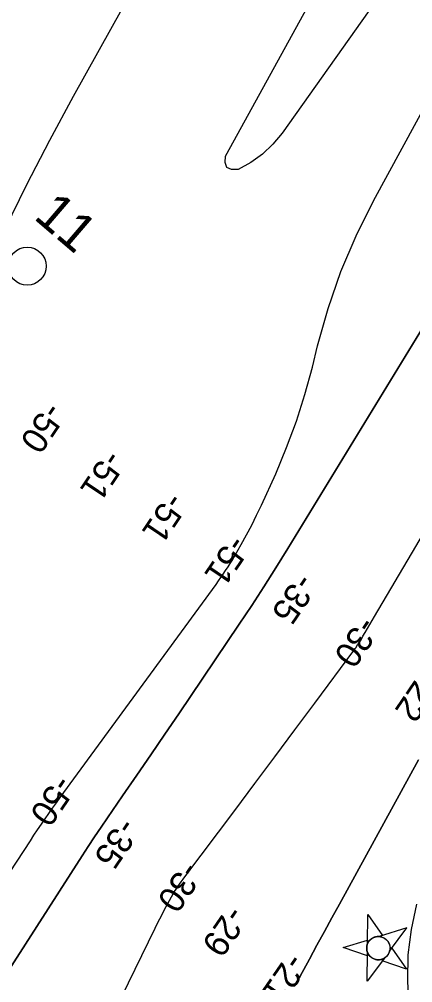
# Model space of a CAD drawing. Extents: x 3905714 to 3926767, y 183354 to 205755.
# Drawn here: x 3916511 to 3917028, y 191979 to 193245 of the extents above; entities that cross this region are included whole.
import ezdxf

# ---------------------------------------------------------------- set-up
doc = ezdxf.new("R2010")
doc.units = 0
for name, color, linetype in [('V-CHAN-NAID', 7, 'Continuous'), ('V-RIVR-IDEN', 7, 'Continuous'), ('V-RIVR-MILE', 7, 'Continuous'), ('V-RIVR-RANG', 7, 'Continuous'), ('V-TOPO-DPTH', 7, 'Continuous'), ('V-TOPO-MAJR', 7, 'Continuous'), ('V-TOPO-MINR', 7, 'Continuous')]:
    doc.layers.add(name, color=color, linetype=linetype)

msp = doc.modelspace()

# ---------------------------------------------------------------- linework, layer by layer
at = {"layer": 'V-CHAN-NAID'}
for points in [[(3916968.5, 192030.1), (3916969, 192068.4), (3916988.3, 192041.1), (3916983.7, 192039.6), (3916983.2, 192039.7), (3916982, 192039.6), (3916981.1, 192039.6), (3916980, 192039.4), (3916979.1, 192039.2), (3916978.2, 192039), (3916977.4, 192038.7), (3916976.5, 192038.4), (3916975.6, 192037.9), (3916974.8, 192037.5), (3916974.1, 192037), (3916973.4, 192036.5), (3916972.5, 192035.8), (3916972, 192035.3), (3916971.3, 192034.5), (3916970.8, 192033.9), (3916970.2, 192033.2), (3916969.7, 192032.5), (3916969.3, 192031.8), (3916968.9, 192030.9)], [(3916997.4, 192020.3), (3917020.3, 192051), (3916983.7, 192039.6), (3916984.8, 192039.5), (3916985.7, 192039.4), (3916986.8, 192039.1), (3916987.8, 192038.8), (3916988.5, 192038.5), (3916989.2, 192038.2), (3916989.9, 192037.9), (3916990.6, 192037.5), (3916991.3, 192037), (3916991.9, 192036.5), (3916992.7, 192035.9), (3916993.3, 192035.3), (3916994.1, 192034.5), (3916994.8, 192033.8), (3916995.3, 192033), (3916995.8, 192032.2), (3916996.2, 192031.4), (3916996.6, 192030.6), (3916997, 192029.7), (3916997.3, 192028.9), (3916997.5, 192028.1), (3916997.7, 192027.3), (3916997.8, 192026.4), (3916997.9, 192025.7), (3916998, 192024.6), (3916997.9, 192023.8), (3916997.9, 192022.9), (3916997.7, 192021.9), (3916997.6, 192021.1)], [(3916968.4, 192019), (3916968.3, 192014.2), (3916936.6, 192025), (3916968.6, 192034.9), (3916968.5, 192030.1), (3916968.2, 192029.3), (3916968, 192028.5), (3916967.7, 192027.3), (3916967.5, 192026.4), (3916967.4, 192025.3), (3916967.4, 192024.2), (3916967.5, 192023.2), (3916967.6, 192022.4), (3916967.7, 192021.4), (3916967.9, 192020.5), (3916968.2, 192019.6)], [(3916997.4, 192020.3), (3917000.3, 192024.2), (3917019.6, 191996.9), (3916987.9, 192007.6), (3916990.8, 192011.4), (3916991.5, 192011.9), (3916992.4, 192012.6), (3916993.1, 192013.3), (3916993.9, 192014), (3916994.3, 192014.4), (3916994.7, 192015), (3916995.3, 192015.7), (3916995.6, 192016.3), (3916996.1, 192017.1), (3916996.4, 192017.7), (3916996.8, 192018.6), (3916997.1, 192019.3), (3916997.3, 192019.8)], [(3916990.8, 192011.4), (3916967.9, 191980.8), (3916968.4, 192019), (3916968.7, 192018.2), (3916969.2, 192017.3), (3916969.6, 192016.5), (3916970.2, 192015.6), (3916970.7, 192014.9), (3916971.3, 192014.2), (3916972, 192013.5), (3916972.6, 192013), (3916973.4, 192012.3), (3916974.2, 192011.7), (3916975.2, 192011.1), (3916976, 192010.7), (3916977, 192010.2), (3916978.1, 192009.8), (3916979.1, 192009.5), (3916979.9, 192009.4), (3916980.9, 192009.2), (3916982, 192009.1), (3916983, 192009.1), (3916984, 192009.2), (3916984.9, 192009.3), (3916986, 192009.5), (3916987.1, 192009.8), (3916988.1, 192010.1), (3916989.1, 192010.5), (3916989.8, 192010.9)]]:
    msp.add_lwpolyline(points, close=True, dxfattribs=at)
msp.add_circle((3916982.7, 192024.4), 15.3, dxfattribs=at)
at = {"layer": 'V-RIVR-MILE'}
msp.add_circle((3916521.7, 192920.5), 25, dxfattribs=at)
at = {"layer": 'V-TOPO-DPTH'}
for points in [[(3916628.6, 191924.9), (3916689.7, 192050.8), (3916693.7, 192058.9), (3916697.8, 192067), (3916702.1, 192075.1), (3916706.4, 192083), (3916713.5, 192095.9), (3916715.3, 192098.9), (3916717.2, 192101.8), (3916719.6, 192105.4), (3916721.8, 192108.5), (3916724, 192111.7), (3916726.3, 192114.8), (3916728.6, 192118), (3916794.1, 192205.3), (3916820.5, 192240.5), (3916846.9, 192275.8), (3916873.2, 192311.1), (3916899.4, 192346.4), (3916950.4, 192415.3), (3916951.1, 192416.2), (3916952.4, 192418.1), (3916953.1, 192419), (3916955.5, 192422.7), (3916957.3, 192425.5), (3916959.1, 192428.3), (3916960.8, 192431.2), (3916962.5, 192434.1), (3916965.3, 192438.9), (3916968.3, 192444.2), (3916971.4, 192449.5), (3916974.5, 192454.8), (3916977.6, 192460), (3917324.7, 193048.4)], [(3916628.6, 191924.9), (3916689.7, 192050.8), (3916693.7, 192058.9), (3916697.8, 192067), (3916702.1, 192075.1), (3916706.4, 192083), (3916713.5, 192095.9), (3916715.3, 192098.9), (3916717.2, 192101.8), (3916719.6, 192105.4), (3916721.8, 192108.5), (3916724, 192111.7), (3916726.3, 192114.8), (3916728.6, 192118), (3916794.1, 192205.3), (3916820.5, 192240.5), (3916846.9, 192275.8), (3916873.2, 192311.1), (3916899.4, 192346.4), (3916950.4, 192415.3), (3916951.1, 192416.2), (3916952.4, 192418.1), (3916953.1, 192419), (3916955.5, 192422.7), (3916957.3, 192425.5), (3916959.1, 192428.3), (3916960.8, 192431.2), (3916962.5, 192434.1), (3916965.3, 192438.9), (3916968.3, 192444.2), (3916971.4, 192449.5), (3916974.5, 192454.8), (3916977.6, 192460), (3917324.7, 193048.4)], [(3917061.2, 192872.6), (3916863.8, 192549.3), (3916848.3, 192524.2), (3916832.5, 192499.2), (3916816.4, 192474.5), (3916800, 192450), (3916720.6, 192332.4), (3916702.3, 192305.4), (3916683.9, 192278.4), (3916665.5, 192251.5), (3916647, 192224.6), (3916627.1, 192195.6), (3916618.6, 192183.2), (3916610.2, 192170.7), (3916601.9, 192158.1), (3916593.7, 192145.5), (3916213.5, 191553.1)], [(3917061.2, 192872.6), (3916863.8, 192549.3), (3916848.3, 192524.2), (3916832.5, 192499.2), (3916816.4, 192474.5), (3916800, 192450), (3916720.6, 192332.4), (3916702.3, 192305.4), (3916683.9, 192278.4), (3916665.5, 192251.5), (3916647, 192224.6), (3916627.1, 192195.6), (3916618.6, 192183.2), (3916610.2, 192170.7), (3916601.9, 192158.1), (3916593.7, 192145.5), (3916213.5, 191553.1)], [(3916872.2, 191974.2), (3916876.1, 191980.9), (3916879.9, 191987.7), (3916892.1, 192010.1), (3916901.9, 192028.1), (3916911.8, 192046.1), (3916921.6, 192064.1), (3916931.5, 192082.1), (3917035.5, 192271.8)], [(3917035.5, 192271.8), (3916931.5, 192082.1), (3916921.6, 192064.1), (3916911.8, 192046.1), (3916901.9, 192028.1), (3916892.1, 192010.1), (3916879.9, 191987.7), (3916876.1, 191980.9), (3916872.2, 191974.2)]]:
    msp.add_lwpolyline(points, dxfattribs=at)
at = {"layer": 'V-TOPO-MAJR'}
for points in [[(3917038.5, 193356.8), (3917026, 193337.6), (3917013.4, 193318.6), (3917000.5, 193299.7), (3916987.5, 193281), (3916856.3, 193095.3), (3916844.1, 193080.7), (3916830.6, 193067.5), (3916815.2, 193056.7), (3916798.5, 193047.3), (3916789.8, 193047.6), (3916783.7, 193050.3), (3916781.5, 193056.5), (3916781.9, 193065.2), (3916928.6, 193332), (3916937.3, 193347.7), (3916946.2, 193363.4), (3916955.2, 193378.9), (3916964.4, 193394.3), (3917056.4, 193547.6)], [(3916746.3, 193438.4), (3916582.1, 193143.2), (3916550.9, 193085.5), (3916520.6, 193027.2), (3916491.8, 192968.3)], [(3916118.7, 191544.2), (3916525.9, 192165.5), (3916530.6, 192172.7), (3916535.4, 192179.9), (3916540.3, 192187.1), (3916545.2, 192194.2), (3916550.1, 192201.3), (3916555.1, 192208.4), (3916560.1, 192215.4), (3916565.2, 192222.4), (3916769.6, 192502.3), (3916772.8, 192506.8), (3916776, 192511.3), (3916779.1, 192515.8), (3916782.2, 192520.4), (3916785.7, 192525.5), (3916787, 192527.5), (3916788.3, 192529.6), (3916790.8, 192533.7), (3916802.8, 192554.7), (3916809.8, 192567.4), (3916816.5, 192580.3), (3916822.9, 192593.3), (3916829.1, 192606.4), (3916847.9, 192647.7), (3916862.3, 192682), (3916875.3, 192716.6), (3916886.4, 192752), (3916896.2, 192787.8), (3916902.9, 192815.6), (3916916.9, 192864.9), (3916933.4, 192913.3), (3916953.6, 192960.2), (3916976.3, 193006.2), (3917091.7, 193218.6)]]:
    msp.add_lwpolyline(points, dxfattribs=at)
at = {"layer": 'V-TOPO-MINR'}
for points in [[(3916628.6, 191924.9), (3916689.7, 192050.8), (3916693.7, 192058.9), (3916697.8, 192067), (3916702.1, 192075.1), (3916706.4, 192083), (3916713.5, 192095.9), (3916715.3, 192098.9), (3916717.2, 192101.8), (3916719.6, 192105.4), (3916721.8, 192108.5), (3916724, 192111.7), (3916726.3, 192114.8), (3916728.6, 192118), (3916794.1, 192205.3), (3916820.5, 192240.5), (3916846.9, 192275.8), (3916873.2, 192311.1), (3916899.4, 192346.4), (3916950.4, 192415.3), (3916951.1, 192416.2), (3916952.4, 192418.1), (3916953.1, 192419), (3916955.5, 192422.7), (3916957.3, 192425.5), (3916959.1, 192428.3), (3916960.8, 192431.2), (3916962.5, 192434.1), (3916965.3, 192438.9), (3916968.3, 192444.2), (3916971.4, 192449.5), (3916974.5, 192454.8), (3916977.6, 192460), (3917324.7, 193048.4)], [(3916213.5, 191553.1), (3916593.7, 192145.5), (3916601.9, 192158.1), (3916610.2, 192170.7), (3916618.6, 192183.2), (3916627.1, 192195.6), (3916647, 192224.6), (3916665.5, 192251.5), (3916683.9, 192278.4), (3916702.3, 192305.4), (3916720.6, 192332.4), (3916800, 192450), (3916816.4, 192474.5), (3916832.5, 192499.2), (3916848.3, 192524.2), (3916863.8, 192549.3), (3917061.2, 192872.6)], [(3916872.2, 191974.2), (3916876.1, 191980.9), (3916879.9, 191987.7), (3916892.1, 192010.1), (3916901.9, 192028.1), (3916911.8, 192046.1), (3916921.6, 192064.1), (3916931.5, 192082.1), (3917035.5, 192271.8)], [(3917022.7, 191948.1), (3917021.2, 191981.9), (3917022, 192015.6), (3917026.4, 192049), (3917033.2, 192082.2)]]:
    msp.add_lwpolyline(points, dxfattribs=at)

# ---------------------------------------------------------------- texts
at = {"layer": 'V-RIVR-IDEN'}
msp.add_text('11', height=50, rotation=319.4079, dxfattribs=at).set_placement((3916528.8, 192983.7))
at = {"layer": 'V-RIVR-RANG'}
for s, rotation, p in [('-50', 236.0157, (3916547.3, 192743.9)), ('-51', 236.0157, (3916626, 192681)), ('-51', 236.0157, (3916707.2, 192625.3)), ('-51', 236.0157, (3916789.1, 192569.2)), ('-35', 236.0157, (3916877.4, 192519.1)), ('-30', 236.0157, (3916959.4, 192462.3)), ('-22', 235.8783, (3917039.5, 192390.6)), ('-50', 235.6004, (3916560.5, 192253.9)), ('-35', 235.6004, (3916644.7, 192197.8)), ('-30', 235.6004, (3916727.7, 192140.6)), ('-29', 235.4583, (3916786.4, 192082.3)), ('-21', 235.4583, (3916865, 192020.1))]:
    msp.add_text(s, height=33.5, rotation=rotation, dxfattribs=at).set_placement(p)

doc.saveas('drawing.dxf')
